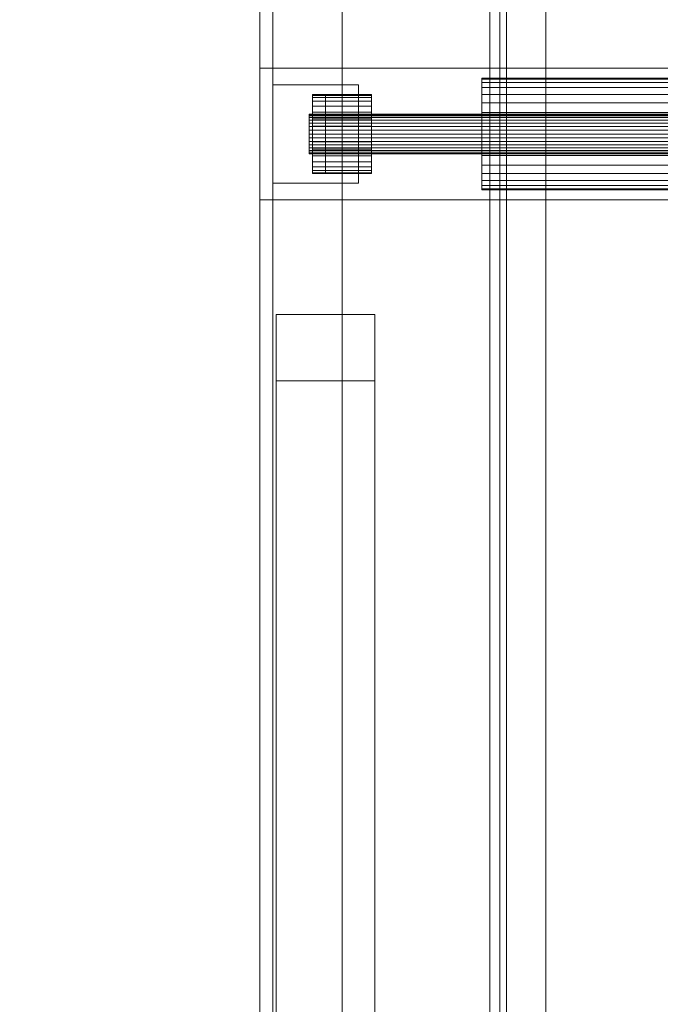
# Model space of a CAD drawing. Header units: millimetres. Extents: x -3490 to 61924, y -72580 to 6847.
# Tile 503 of 656: x 18422 to 18617, y -20680 to -20380. Entities that reach past the tile are written whole.
import ezdxf

# ---------------------------------------------------------------- set-up
doc = ezdxf.new("R2010")
doc.units = ezdxf.units.MM
doc.layers.add('COTAS_P', color=1, linetype='Continuous', lineweight=0)
doc.layers.add('superior_C11', color=7, linetype='Continuous', lineweight=0)
doc.dimstyles.new('R19_100', dxfattribs={"dimtxt": 250, "dimasz": 150, "dimexe": 150, "dimexo": 80, "dimgap": 100, "dimtad": 1, "dimtih": 1, "dimtoh": 1, "dimdsep": 46, "dimcen": 0.09, "dimadec": 0, "dimazin": 0, "dimtfac": 1, "dimtdec": 4, "dimtofl": 0, "dimtmove": 0, "dimatfit": 3, "dimfxl": 1, "dimtolj": 1, "dimtzin": 0, "dimarcsym": 0})

# ---------------------------------------------------------------- blocks, each defined once
blk = doc.blocks.new('DIM_R29_39')
at = {"layer": 'COTAS_P'}
for p, q in [((17820, -18060), (17775, -18210)), ((18720, -18060), (17820, -18060)), ((17820, -21300), (17820, -18060)), ((17820, -18060), (17865, -18210)), ((17820, -21300), (17775, -21150)), ((17820, -21300), (17865, -21150)), ((18720, -21300), (17820, -21300))]:
    blk.add_line(p, q, dxfattribs=at)
blk.add_text('3240 P', height=250, rotation=90, dxfattribs=at).set_placement((17720, -19680))

msp = doc.modelspace()

# ---------------------------------------------------------------- linework, layer by layer
at = {"layer": 'superior_C11'}
for p, q in [((18495, -21370), (18495, -17990)), ((18499, -17990), (18499, -21370)), ((18520, -17990), (18520, -21370)), ((18570, -21300), (18570, -18060)), ((18565, -21240), (18565, -18120)), ((18568, -18120), (18568, -21240)), ((18570, -21230), (18570, -18130)), ((18499, -21200), (18499, -18160)), ((18582, -18160), (18582, -21200)), ((18495, -21200), (18495, -20002)), ((18499, -20002), (18499, -21200)), ((18520, -20002), (18520, -21200)), ((18495, -20435), (18495, -20395)), ((18495, -20395), (18945, -20395)), ((18562.5, -20398), (18562.5, -20398.327)), ((18562.5, -20398), (18877.5, -20398)), ((18562.5, -20398.327), (18562.5, -20399.294)), ((18877.5, -20398.327), (18562.5, -20398.327)), ((18562.5, -20399.294), (18562.5, -20400.865)), ((18877.5, -20399.294), (18562.5, -20399.294)), ((18499, -20430), (18499, -20400)), ((18499, -20400), (18525, -20400)), ((18525, -20400), (18525, -20430)), ((18562.5, -20400.865), (18562.5, -20402.979)), ((18877.5, -20400.865), (18562.5, -20400.865)), ((18511, -20403), (18511, -20403.231)), ((18511, -20403), (18529, -20403)), ((18511, -20403.231), (18511, -20403.913)), ((18529, -20403.231), (18511, -20403.231)), ((18511, -20403.913), (18511, -20405.022)), ((18529, -20403.913), (18511, -20403.913)), ((18511, -20405.022), (18511, -20406.515)), ((18529, -20405.022), (18511, -20405.022)), ((18515, -20427), (18515, -20403)), ((18515, -20403), (18525, -20403)), ((18525, -20403), (18525, -20427)), ((18529, -20403.231), (18529, -20403)), ((18529, -20403.231), (18529, -20403.913)), ((18529, -20403.913), (18529, -20405.022)), ((18529, -20405.022), (18529, -20406.515)), ((18562.5, -20402.979), (18562.5, -20405.555)), ((18877.5, -20402.979), (18562.5, -20402.979)), ((18562.5, -20405.555), (18562.5, -20408.494)), ((18877.5, -20405.555), (18562.5, -20405.555)), ((18511, -20406.515), (18511, -20408.333)), ((18529, -20406.515), (18511, -20406.515)), ((18511, -20408.333), (18511, -20410.408)), ((18529, -20408.333), (18511, -20408.333)), ((18529, -20406.515), (18529, -20408.333)), ((18529, -20408.333), (18529, -20410.408)), ((18562.5, -20408.494), (18562.5, -20411.683)), ((18877.5, -20408.494), (18562.5, -20408.494)), ((18510, -20409), (18510, -20409.115)), ((18510, -20409), (18930, -20409)), ((18510, -20409.115), (18510, -20409.457)), ((18930, -20409.115), (18510, -20409.115)), ((18510, -20409.457), (18510, -20410.011)), ((18930, -20409.457), (18510, -20409.457)), ((18510, -20410.011), (18510, -20410.757)), ((18930, -20410.011), (18510, -20410.011)), ((18510, -20410.757), (18510, -20411.667)), ((18930, -20410.757), (18510, -20410.757)), ((18510, -20411.667), (18510, -20412.704)), ((18930, -20411.667), (18510, -20411.667)), ((18511, -20410.408), (18511, -20412.659)), ((18529, -20410.408), (18511, -20410.408)), ((18529, -20410.408), (18529, -20412.659)), ((18562.5, -20411.683), (18562.5, -20415)), ((18877.5, -20411.683), (18562.5, -20411.683)), ((18510, -20412.704), (18510, -20413.829)), ((18930, -20412.704), (18510, -20412.704)), ((18510, -20413.829), (18510, -20415)), ((18930, -20413.829), (18510, -20413.829)), ((18511, -20412.659), (18511, -20415)), ((18529, -20412.659), (18511, -20412.659)), ((18529, -20412.659), (18529, -20415)), ((18510, -20415), (18510, -20416.171)), ((18930, -20415), (18510, -20415)), ((18510, -20416.171), (18510, -20417.296)), ((18930, -20416.171), (18510, -20416.171)), ((18510, -20417.296), (18510, -20418.333)), ((18930, -20417.296), (18510, -20417.296)), ((18511, -20415), (18511, -20417.341)), ((18529, -20415), (18511, -20415)), ((18511, -20417.341), (18511, -20419.592)), ((18529, -20417.341), (18511, -20417.341)), ((18529, -20415), (18529, -20417.341)), ((18529, -20417.341), (18529, -20419.592)), ((18562.5, -20415), (18562.5, -20418.317)), ((18877.5, -20415), (18562.5, -20415)), ((18510, -20418.333), (18510, -20419.243)), ((18930, -20418.333), (18510, -20418.333)), ((18510, -20419.243), (18510, -20419.989)), ((18930, -20419.243), (18510, -20419.243)), ((18510, -20419.989), (18510, -20420.543)), ((18930, -20419.989), (18510, -20419.989)), ((18510, -20420.543), (18510, -20420.885)), ((18930, -20420.543), (18510, -20420.543)), ((18510, -20420.885), (18510, -20421)), ((18930, -20420.885), (18510, -20420.885)), ((18511, -20419.592), (18511, -20421.667)), ((18529, -20419.592), (18511, -20419.592)), ((18529, -20419.592), (18529, -20421.667)), ((18562.5, -20418.317), (18562.5, -20421.506)), ((18877.5, -20418.317), (18562.5, -20418.317)), ((18930, -20421), (18510, -20421)), ((18511, -20421.667), (18511, -20423.485)), ((18529, -20421.667), (18511, -20421.667)), ((18511, -20423.485), (18511, -20424.978)), ((18529, -20423.485), (18511, -20423.485)), ((18529, -20421.667), (18529, -20423.485)), ((18529, -20423.485), (18529, -20424.978)), ((18562.5, -20421.506), (18562.5, -20424.445)), ((18877.5, -20421.506), (18562.5, -20421.506)), ((18511, -20424.978), (18511, -20426.087)), ((18529, -20424.978), (18511, -20424.978)), ((18511, -20426.087), (18511, -20426.769)), ((18529, -20426.087), (18511, -20426.087)), ((18511, -20426.769), (18511, -20427)), ((18529, -20426.769), (18511, -20426.769)), ((18529, -20424.978), (18529, -20426.087)), ((18529, -20426.087), (18529, -20426.769)), ((18529, -20426.769), (18529, -20427)), ((18562.5, -20424.445), (18562.5, -20427.021)), ((18877.5, -20424.445), (18562.5, -20424.445)), ((18529, -20427), (18511, -20427)), ((18525, -20427), (18515, -20427)), ((18562.5, -20427.021), (18562.5, -20429.135)), ((18877.5, -20427.021), (18562.5, -20427.021)), ((18562.5, -20429.135), (18562.5, -20430.706)), ((18877.5, -20429.135), (18562.5, -20429.135)), ((18525, -20430), (18499, -20430)), ((18562.5, -20430.706), (18562.5, -20431.673)), ((18877.5, -20430.706), (18562.5, -20430.706)), ((18562.5, -20431.673), (18562.5, -20432)), ((18877.5, -20431.673), (18562.5, -20431.673)), ((18877.5, -20432), (18562.5, -20432)), ((18945, -20435), (18495, -20435)), ((18530, -20469.936), (18500, -20469.936)), ((18500, -20469.936), (18500, -20490.064)), ((18500, -20889.936), (18500, -20469.936)), ((18530, -20490.064), (18530, -20469.936)), ((18530, -20889.936), (18530, -20469.936)), ((18500, -20490.064), (18530, -20490.064)), ((18500, -20490.064), (18500, -20910.064)), ((18530, -20910.064), (18530, -20490.064))]:
    msp.add_line(p, q, dxfattribs=at)

# ---------------------------------------------------------------- dimensions: what is measured, and where the dimension line sits
at = {"layer": 'COTAS_P'}
dim = msp.add_aligned_dim(p1=(18720, -21300), p2=(18720, -18060), distance=900, text='<> P', dimstyle='R19_100', dxfattribs=at)
dim.commit()
dim.dimension.update_dxf_attribs({"geometry": 'DIM_R29_39', "text_midpoint": (17820, -19680)})

doc.saveas('drawing.dxf')
